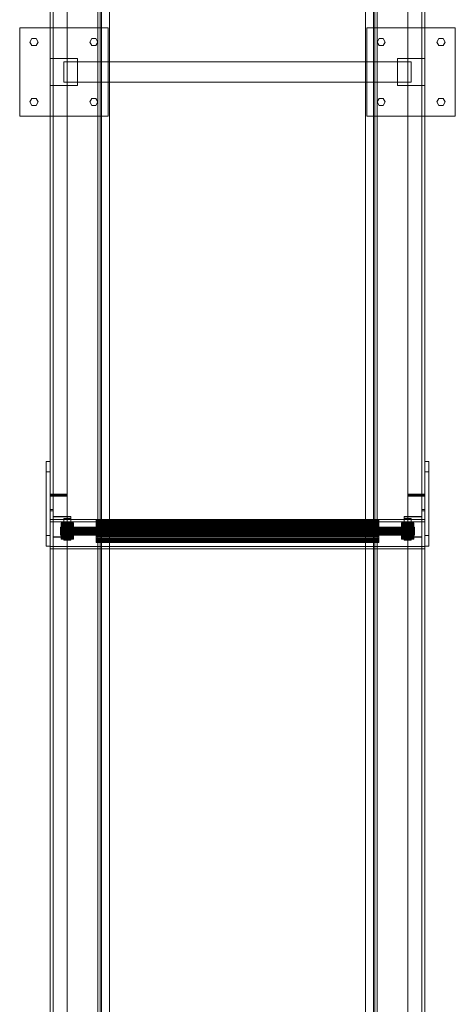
# Model space of a CAD drawing. Header units: millimetres. Extents: x -4738 to 65662, y -68080 to 6847.
# Tile 717 of 1056: x 27180 to 27820, y -21078 to -19633. Entities that reach past the tile are written whole.
import ezdxf

# ---------------------------------------------------------------- set-up
doc = ezdxf.new("R2010")
doc.units = ezdxf.units.MM
doc.layers.add('superior_C09', color=7, linetype='Continuous', lineweight=0)

msp = doc.modelspace()

# ---------------------------------------------------------------- linework, layer by layer
at = {"layer": 'superior_C09'}
for p, q in [((27225.067, -17792.489), (27225.067, -22171.241)), ((27225.067, -22172.041), (27225.067, -17793.289)), ((27225.067, -17793.689), (27225.067, -22172.44)), ((27229.067, -22172.44), (27229.067, -17793.689)), ((27250.067, -22171.241), (27250.067, -17792.489)), ((27250.067, -17793.289), (27250.067, -22172.041)), ((27750.067, -17792.489), (27750.067, -22171.241)), ((27750.067, -22172.041), (27750.067, -17793.289)), ((27771.067, -17793.689), (27771.067, -22172.44)), ((27775.067, -22171.241), (27775.067, -17792.489)), ((27775.067, -17793.289), (27775.067, -22172.041)), ((27775.067, -22172.44), (27775.067, -17793.689)), ((27225.067, -17805.813), (27225.067, -22184.565)), ((27225.067, -22185.364), (27225.067, -17806.612)), ((27229.067, -17806.612), (27229.067, -22185.364)), ((27250.067, -22184.565), (27250.067, -17805.813)), ((27250.067, -17806.612), (27250.067, -22185.364)), ((27750.067, -17805.813), (27750.067, -22184.565)), ((27750.067, -22185.364), (27750.067, -17806.612)), ((27771.067, -22185.364), (27771.067, -17806.612)), ((27775.067, -22184.565), (27775.067, -17805.813)), ((27775.067, -17806.612), (27775.067, -22185.364)), ((27300.067, -17852.939), (27300.067, -22092.939)), ((27300.067, -22093.338), (27300.067, -17853.338)), ((27700.067, -22092.939), (27700.067, -17852.939)), ((27700.067, -17853.338), (27700.067, -22093.338)), ((27300.067, -17866.662), (27300.067, -22106.662)), ((27300.067, -22107.061), (27300.067, -17867.061)), ((27700.067, -22106.662), (27700.067, -17866.662)), ((27700.067, -17867.061), (27700.067, -22107.061)), ((27295.067, -17907.74), (27295.067, -22028.81)), ((27295.067, -22033.473), (27295.067, -17912.404)), ((27298.067, -22028.81), (27298.067, -17907.74)), ((27298.067, -17912.404), (27298.067, -22033.473)), ((27702.067, -17907.74), (27702.067, -22028.81)), ((27702.067, -22033.473), (27702.067, -17912.404)), ((27705.067, -22028.81), (27705.067, -17907.74)), ((27705.067, -17912.404), (27705.067, -22033.473)), ((27300.067, -17922.714), (27300.067, -22023.962)), ((27300.067, -22024.362), (27300.067, -17923.114)), ((27700.067, -22023.962), (27700.067, -17922.714)), ((27700.067, -17923.114), (27700.067, -22024.362)), ((27229.067, -17952.846), (27229.067, -21994.629)), ((27229.067, -21995.429), (27229.067, -17953.646)), ((27312.067, -21994.629), (27312.067, -17952.846)), ((27312.067, -17953.646), (27312.067, -21995.429)), ((27688.067, -17952.846), (27688.067, -21994.629)), ((27688.067, -21995.429), (27688.067, -17953.646)), ((27771.067, -21994.629), (27771.067, -17952.846)), ((27771.067, -17953.646), (27771.067, -21995.429)), ((27225.067, -19142.148), (27225.067, -20329.467)), ((27225.067, -20330.266), (27225.067, -19142.947)), ((27229.067, -20329.467), (27229.067, -19142.148)), ((27250.067, -20329.467), (27250.067, -19142.148)), ((27250.067, -19142.947), (27250.067, -20330.266)), ((27750.067, -19142.148), (27750.067, -20329.467)), ((27750.067, -20330.266), (27750.067, -19142.947)), ((27771.067, -19142.148), (27771.067, -20329.467)), ((27775.067, -20329.467), (27775.067, -19142.148)), ((27775.067, -19142.947), (27775.067, -20330.266)), ((27225.067, -20351.717), (27225.067, -19164.398)), ((27229.067, -19164.398), (27229.067, -20351.717)), ((27771.067, -20351.717), (27771.067, -19164.398)), ((27775.067, -19164.398), (27775.067, -20351.717)), ((27180.067, -19774.494), (27180.067, -19644.494)), ((27180.067, -19644.494), (27310.067, -19644.494)), ((27310.067, -19644.494), (27310.067, -19774.494)), ((27690.067, -19774.494), (27690.067, -19644.494)), ((27690.067, -19644.494), (27820.067, -19644.494)), ((27820.067, -19644.494), (27820.067, -19774.494)), ((27195.067, -19665.494), (27198.067, -19660.298)), ((27198.067, -19660.298), (27204.067, -19660.298)), ((27204.067, -19660.298), (27207.067, -19665.494)), ((27283.067, -19665.494), (27286.067, -19660.298)), ((27286.067, -19660.298), (27292.067, -19660.298)), ((27292.067, -19660.298), (27295.067, -19665.494)), ((27705.067, -19665.494), (27708.067, -19660.298)), ((27708.067, -19660.298), (27714.067, -19660.298)), ((27714.067, -19660.298), (27717.067, -19665.494)), ((27793.067, -19665.494), (27796.067, -19660.298)), ((27796.067, -19660.298), (27802.067, -19660.298)), ((27802.067, -19660.298), (27805.067, -19665.494)), ((27198.067, -19670.691), (27195.067, -19665.494)), ((27204.067, -19670.691), (27198.067, -19670.691)), ((27207.067, -19665.494), (27204.067, -19670.691)), ((27286.067, -19670.691), (27283.067, -19665.494)), ((27292.067, -19670.691), (27286.067, -19670.691)), ((27295.067, -19665.494), (27292.067, -19670.691)), ((27708.067, -19670.691), (27705.067, -19665.494)), ((27714.067, -19670.691), (27708.067, -19670.691)), ((27717.067, -19665.494), (27714.067, -19670.691)), ((27796.067, -19670.691), (27793.067, -19665.494)), ((27802.067, -19670.691), (27796.067, -19670.691)), ((27805.067, -19665.494), (27802.067, -19670.691)), ((27225.067, -19729.494), (27225.067, -19689.494)), ((27225.067, -19689.494), (27265.067, -19689.494)), ((27265.067, -19689.494), (27265.067, -19729.494)), ((27735.067, -19729.494), (27735.067, -19689.494)), ((27735.067, -19689.494), (27775.067, -19689.494)), ((27775.067, -19689.494), (27775.067, -19729.494)), ((27245.067, -19694.494), (27245.067, -19724.494)), ((27755.067, -19694.494), (27245.067, -19694.494)), ((27755.067, -19694.494), (27755.067, -19724.494)), ((27265.067, -19729.494), (27225.067, -19729.494)), ((27245.067, -19724.494), (27755.067, -19724.494)), ((27775.067, -19729.494), (27735.067, -19729.494)), ((27195.067, -19753.494), (27198.067, -19748.298)), ((27198.067, -19748.298), (27204.067, -19748.298)), ((27204.067, -19748.298), (27207.067, -19753.494)), ((27283.067, -19753.494), (27286.067, -19748.298)), ((27286.067, -19748.298), (27292.067, -19748.298)), ((27292.067, -19748.298), (27295.067, -19753.494)), ((27705.067, -19753.494), (27708.067, -19748.298)), ((27708.067, -19748.298), (27714.067, -19748.298)), ((27714.067, -19748.298), (27717.067, -19753.494)), ((27793.067, -19753.494), (27796.067, -19748.298)), ((27796.067, -19748.298), (27802.067, -19748.298)), ((27802.067, -19748.298), (27805.067, -19753.494)), ((27198.067, -19758.691), (27195.067, -19753.494)), ((27204.067, -19758.691), (27198.067, -19758.691)), ((27207.067, -19753.494), (27204.067, -19758.691)), ((27286.067, -19758.691), (27283.067, -19753.494)), ((27292.067, -19758.691), (27286.067, -19758.691)), ((27295.067, -19753.494), (27292.067, -19758.691)), ((27708.067, -19758.691), (27705.067, -19753.494)), ((27714.067, -19758.691), (27708.067, -19758.691)), ((27717.067, -19753.494), (27714.067, -19758.691)), ((27796.067, -19758.691), (27793.067, -19753.494)), ((27802.067, -19758.691), (27796.067, -19758.691)), ((27805.067, -19753.494), (27802.067, -19758.691)), ((27310.067, -19774.494), (27180.067, -19774.494)), ((27820.067, -19774.494), (27690.067, -19774.494)), ((27219.067, -20281.203), (27219.067, -20390.222)), ((27225.067, -20281.203), (27219.067, -20281.203)), ((27219.067, -20281.203), (27219.067, -20296.525)), ((27225.067, -20390.222), (27225.067, -20281.203)), ((27225.067, -20296.525), (27225.067, -20281.203)), ((27775.067, -20281.203), (27775.067, -20390.222)), ((27781.067, -20281.203), (27775.067, -20281.203)), ((27775.067, -20281.203), (27775.067, -20296.525)), ((27781.067, -20390.222), (27781.067, -20281.203)), ((27781.067, -20296.525), (27781.067, -20281.203)), ((27219.067, -20296.525), (27225.067, -20296.525)), ((27219.067, -20405.544), (27219.067, -20296.525)), ((27225.067, -20296.525), (27225.067, -20405.544)), ((27775.067, -20296.525), (27781.067, -20296.525)), ((27775.067, -20405.544), (27775.067, -20296.525)), ((27781.067, -20296.525), (27781.067, -20405.544)), ((27225.067, -20329.467), (27229.067, -20329.467)), ((27225.067, -20351.717), (27225.067, -20329.467)), ((27225.067, -20329.467), (27250.067, -20329.467)), ((27225.067, -20330.266), (27225.067, -20329.467)), ((27250.067, -20330.266), (27225.067, -20330.266)), ((27225.067, -20331.449), (27225.067, -21518.768)), ((27229.067, -20331.449), (27225.067, -20331.449)), ((27225.067, -20331.449), (27225.067, -20353.699)), ((27250.067, -20331.449), (27225.067, -20331.449)), ((27225.067, -20331.449), (27225.067, -20332.248)), ((27225.067, -20332.248), (27250.067, -20332.248)), ((27225.067, -21519.568), (27225.067, -20332.248)), ((27229.067, -20351.717), (27229.067, -20329.467)), ((27229.067, -21518.768), (27229.067, -20331.449)), ((27229.067, -20353.699), (27229.067, -20331.449)), ((27250.067, -20330.266), (27250.067, -20329.467)), ((27250.067, -21518.768), (27250.067, -20331.449)), ((27250.067, -20332.248), (27250.067, -20331.449)), ((27250.067, -20332.248), (27250.067, -21519.568)), ((27750.067, -20329.467), (27775.067, -20329.467)), ((27750.067, -20330.266), (27750.067, -20329.467)), ((27775.067, -20330.266), (27750.067, -20330.266)), ((27750.067, -20331.449), (27750.067, -21518.768)), ((27775.067, -20331.449), (27750.067, -20331.449)), ((27750.067, -20331.449), (27750.067, -20332.248)), ((27750.067, -20332.248), (27775.067, -20332.248)), ((27750.067, -21519.568), (27750.067, -20332.248)), ((27771.067, -20329.467), (27775.067, -20329.467)), ((27771.067, -20351.717), (27771.067, -20329.467)), ((27771.067, -20331.449), (27771.067, -21518.768)), ((27775.067, -20331.449), (27771.067, -20331.449)), ((27771.067, -20331.449), (27771.067, -20353.699)), ((27775.067, -20351.717), (27775.067, -20329.467)), ((27775.067, -20330.266), (27775.067, -20329.467)), ((27775.067, -21518.768), (27775.067, -20331.449)), ((27775.067, -20353.699), (27775.067, -20331.449)), ((27775.067, -20332.248), (27775.067, -20331.449)), ((27775.067, -20332.248), (27775.067, -21519.568)), ((27229.067, -20351.717), (27225.067, -20351.717)), ((27225.067, -20353.699), (27229.067, -20353.699)), ((27225.067, -21541.018), (27225.067, -20353.699)), ((27229.067, -20353.699), (27229.067, -21541.018)), ((27775.067, -20351.717), (27771.067, -20351.717)), ((27771.067, -20353.699), (27775.067, -20353.699)), ((27771.067, -21541.018), (27771.067, -20353.699)), ((27775.067, -20353.699), (27775.067, -21541.018)), ((27225.067, -20366.437), (27225.067, -20406.08)), ((27775.067, -20366.437), (27225.067, -20366.437)), ((27225.067, -20366.437), (27225.067, -20369.768)), ((27225.067, -20369.768), (27775.067, -20369.768)), ((27225.067, -20409.411), (27225.067, -20369.768)), ((27229.067, -20362.066), (27229.067, -20391.798)), ((27255.067, -20362.066), (27229.067, -20362.066)), ((27229.067, -20362.066), (27229.067, -20362.865)), ((27229.067, -20362.865), (27255.067, -20362.865)), ((27229.067, -20392.598), (27229.067, -20362.865)), ((27245.067, -20365.039), (27245.067, -20388.825)), ((27255.067, -20365.039), (27245.067, -20365.039)), ((27245.067, -20365.039), (27245.067, -20373.033)), ((27255.067, -20391.798), (27255.067, -20362.066)), ((27255.067, -20362.865), (27255.067, -20362.066)), ((27255.067, -20362.865), (27255.067, -20392.598)), ((27255.067, -20388.825), (27255.067, -20365.039)), ((27255.067, -20373.033), (27255.067, -20365.039)), ((27292.567, -20366.746), (27292.567, -20366.627)), ((27292.567, -20366.627), (27292.567, -20367.161)), ((27292.567, -20366.627), (27707.567, -20366.627)), ((27292.567, -20367.511), (27292.567, -20366.746)), ((27292.567, -20366.746), (27707.567, -20366.746)), ((27292.567, -20367.161), (27292.567, -20368.327)), ((27292.567, -20367.161), (27707.567, -20367.161)), ((27292.567, -20368.895), (27292.567, -20367.511)), ((27292.567, -20367.511), (27707.567, -20367.511)), ((27292.567, -20368.327), (27292.567, -20370.079)), ((27292.567, -20368.327), (27707.567, -20368.327)), ((27292.567, -20370.843), (27292.567, -20368.895)), ((27292.567, -20368.895), (27707.567, -20368.895)), ((27292.567, -20370.079), (27292.567, -20372.35)), ((27292.567, -20370.079), (27707.567, -20370.079)), ((27707.567, -20367.161), (27707.567, -20366.627)), ((27707.567, -20366.627), (27707.567, -20366.746)), ((27707.567, -20366.746), (27707.567, -20367.511)), ((27707.567, -20368.327), (27707.567, -20367.161)), ((27707.567, -20367.511), (27707.567, -20368.895)), ((27707.567, -20370.079), (27707.567, -20368.327)), ((27707.567, -20368.895), (27707.567, -20370.843)), ((27707.567, -20372.35), (27707.567, -20370.079)), ((27745.067, -20362.066), (27745.067, -20391.798)), ((27771.067, -20362.066), (27745.067, -20362.066)), ((27745.067, -20362.066), (27745.067, -20362.865)), ((27745.067, -20362.865), (27771.067, -20362.865)), ((27745.067, -20392.598), (27745.067, -20362.865)), ((27745.067, -20365.039), (27745.067, -20388.825)), ((27755.067, -20365.039), (27745.067, -20365.039)), ((27745.067, -20365.039), (27745.067, -20373.033)), ((27755.067, -20388.825), (27755.067, -20365.039)), ((27755.067, -20373.033), (27755.067, -20365.039)), ((27771.067, -20391.798), (27771.067, -20362.066)), ((27771.067, -20362.865), (27771.067, -20362.066)), ((27771.067, -20362.865), (27771.067, -20392.598)), ((27775.067, -20406.08), (27775.067, -20366.437)), ((27775.067, -20369.768), (27775.067, -20366.437)), ((27775.067, -20369.768), (27775.067, -20409.411)), ((27240.067, -20377.647), (27240.067, -20377.606)), ((27240.067, -20377.606), (27240.067, -20377.794)), ((27240.067, -20377.606), (27760.067, -20377.606)), ((27240.067, -20377.918), (27240.067, -20377.647)), ((27240.067, -20377.647), (27760.067, -20377.647)), ((27240.067, -20377.794), (27240.067, -20378.205)), ((27240.067, -20377.794), (27760.067, -20377.794)), ((27240.067, -20378.406), (27240.067, -20377.918)), ((27240.067, -20377.918), (27760.067, -20377.918)), ((27240.067, -20378.205), (27240.067, -20378.824)), ((27240.067, -20378.205), (27760.067, -20378.205)), ((27240.067, -20379.094), (27240.067, -20378.406)), ((27240.067, -20378.406), (27760.067, -20378.406)), ((27240.067, -20378.824), (27240.067, -20379.626)), ((27240.067, -20378.824), (27760.067, -20378.824)), ((27240.067, -20379.954), (27240.067, -20379.094)), ((27240.067, -20379.094), (27760.067, -20379.094)), ((27240.067, -20379.626), (27240.067, -20380.58)), ((27240.067, -20379.626), (27760.067, -20379.626)), ((27240.067, -20380.955), (27240.067, -20379.954)), ((27240.067, -20379.954), (27760.067, -20379.954)), ((27240.067, -20380.58), (27240.067, -20381.65)), ((27240.067, -20380.58), (27760.067, -20380.58)), ((27240.067, -20382.057), (27240.067, -20380.955)), ((27240.067, -20380.955), (27760.067, -20380.955)), ((27240.067, -20381.65), (27240.067, -20382.795)), ((27240.067, -20381.65), (27760.067, -20381.65)), ((27240.067, -20383.218), (27240.067, -20382.057)), ((27240.067, -20382.057), (27760.067, -20382.057)), ((27240.067, -20382.795), (27240.067, -20383.97)), ((27240.067, -20382.795), (27760.067, -20382.795)), ((27240.067, -20384.393), (27240.067, -20383.218)), ((27240.067, -20383.218), (27760.067, -20383.218)), ((27240.067, -20383.97), (27240.067, -20385.131)), ((27240.067, -20383.97), (27760.067, -20383.97)), ((27240.067, -20385.538), (27240.067, -20384.393)), ((27240.067, -20384.393), (27760.067, -20384.393)), ((27241.067, -20371.701), (27241.067, -20371.618)), ((27241.067, -20371.618), (27241.067, -20371.994)), ((27241.067, -20371.618), (27259.067, -20371.618)), ((27241.067, -20372.241), (27241.067, -20371.701)), ((27241.067, -20371.701), (27259.067, -20371.701)), ((27241.067, -20371.994), (27241.067, -20372.817)), ((27241.067, -20371.994), (27259.067, -20371.994)), ((27241.067, -20373.218), (27241.067, -20372.241)), ((27241.067, -20372.241), (27259.067, -20372.241)), ((27241.067, -20372.817), (27241.067, -20374.054)), ((27241.067, -20372.817), (27259.067, -20372.817)), ((27241.067, -20374.594), (27241.067, -20373.218)), ((27241.067, -20373.218), (27259.067, -20373.218)), ((27241.067, -20374.054), (27241.067, -20375.657)), ((27241.067, -20374.054), (27259.067, -20374.054)), ((27241.067, -20376.315), (27241.067, -20374.594)), ((27241.067, -20374.594), (27259.067, -20374.594)), ((27241.067, -20375.657), (27241.067, -20377.566)), ((27241.067, -20375.657), (27259.067, -20375.657)), ((27241.067, -20378.316), (27241.067, -20376.315)), ((27241.067, -20376.315), (27259.067, -20376.315)), ((27241.067, -20377.566), (27241.067, -20379.706)), ((27241.067, -20377.566), (27259.067, -20377.566)), ((27241.067, -20380.52), (27241.067, -20378.316)), ((27241.067, -20378.316), (27259.067, -20378.316)), ((27241.067, -20379.706), (27241.067, -20381.995)), ((27241.067, -20379.706), (27259.067, -20379.706)), ((27241.067, -20382.842), (27241.067, -20380.52)), ((27241.067, -20380.52), (27259.067, -20380.52)), ((27241.067, -20381.995), (27241.067, -20384.346)), ((27241.067, -20381.995), (27259.067, -20381.995)), ((27241.067, -20385.193), (27241.067, -20382.842)), ((27241.067, -20382.842), (27259.067, -20382.842)), ((27241.067, -20384.346), (27241.067, -20386.668)), ((27241.067, -20384.346), (27259.067, -20384.346)), ((27245.067, -20373.033), (27255.067, -20373.033)), ((27245.067, -20396.819), (27245.067, -20373.033)), ((27255.067, -20373.033), (27255.067, -20396.819)), ((27259.067, -20371.994), (27259.067, -20371.618)), ((27259.067, -20371.618), (27259.067, -20371.701)), ((27259.067, -20371.701), (27259.067, -20372.241)), ((27259.067, -20372.817), (27259.067, -20371.994)), ((27259.067, -20372.241), (27259.067, -20373.218)), ((27259.067, -20374.054), (27259.067, -20372.817)), ((27259.067, -20373.218), (27259.067, -20374.594)), ((27259.067, -20375.657), (27259.067, -20374.054)), ((27259.067, -20374.594), (27259.067, -20376.315)), ((27259.067, -20377.566), (27259.067, -20375.657)), ((27259.067, -20376.315), (27259.067, -20378.316)), ((27259.067, -20379.706), (27259.067, -20377.566)), ((27259.067, -20378.316), (27259.067, -20380.52)), ((27259.067, -20381.995), (27259.067, -20379.706)), ((27259.067, -20380.52), (27259.067, -20382.842)), ((27259.067, -20384.346), (27259.067, -20381.995)), ((27259.067, -20382.842), (27259.067, -20385.193)), ((27259.067, -20386.668), (27259.067, -20384.346)), ((27292.567, -20373.282), (27292.567, -20370.843)), ((27292.567, -20370.843), (27707.567, -20370.843)), ((27292.567, -20372.35), (27292.567, -20375.054)), ((27292.567, -20372.35), (27707.567, -20372.35)), ((27292.567, -20376.117), (27292.567, -20373.282)), ((27292.567, -20373.282), (27707.567, -20373.282)), ((27292.567, -20375.054), (27292.567, -20378.085)), ((27292.567, -20375.054), (27707.567, -20375.054)), ((27292.567, -20379.239), (27292.567, -20376.117)), ((27292.567, -20376.117), (27707.567, -20376.117)), ((27292.567, -20378.085), (27292.567, -20381.329)), ((27292.567, -20378.085), (27707.567, -20378.085)), ((27292.567, -20382.528), (27292.567, -20379.239)), ((27292.567, -20379.239), (27707.567, -20379.239)), ((27292.567, -20381.329), (27292.567, -20384.659)), ((27292.567, -20381.329), (27707.567, -20381.329)), ((27292.567, -20385.859), (27292.567, -20382.528)), ((27292.567, -20382.528), (27707.567, -20382.528)), ((27707.567, -20370.843), (27707.567, -20373.282)), ((27707.567, -20375.054), (27707.567, -20372.35)), ((27707.567, -20373.282), (27707.567, -20376.117)), ((27707.567, -20378.085), (27707.567, -20375.054)), ((27707.567, -20376.117), (27707.567, -20379.239)), ((27707.567, -20381.329), (27707.567, -20378.085)), ((27707.567, -20379.239), (27707.567, -20382.528)), ((27707.567, -20384.659), (27707.567, -20381.329)), ((27707.567, -20382.528), (27707.567, -20385.859)), ((27741.067, -20371.701), (27741.067, -20371.618)), ((27741.067, -20371.618), (27741.067, -20371.994)), ((27741.067, -20371.618), (27759.067, -20371.618)), ((27741.067, -20372.241), (27741.067, -20371.701)), ((27741.067, -20371.701), (27759.067, -20371.701)), ((27741.067, -20371.994), (27741.067, -20372.817)), ((27741.067, -20371.994), (27759.067, -20371.994)), ((27741.067, -20373.218), (27741.067, -20372.241)), ((27741.067, -20372.241), (27759.067, -20372.241)), ((27741.067, -20372.817), (27741.067, -20374.054)), ((27741.067, -20372.817), (27759.067, -20372.817)), ((27741.067, -20374.594), (27741.067, -20373.218)), ((27741.067, -20373.218), (27759.067, -20373.218)), ((27741.067, -20374.054), (27741.067, -20375.657)), ((27741.067, -20374.054), (27759.067, -20374.054)), ((27741.067, -20376.315), (27741.067, -20374.594)), ((27741.067, -20374.594), (27759.067, -20374.594)), ((27741.067, -20375.657), (27741.067, -20377.566)), ((27741.067, -20375.657), (27759.067, -20375.657)), ((27741.067, -20378.316), (27741.067, -20376.315)), ((27741.067, -20376.315), (27759.067, -20376.315)), ((27741.067, -20377.566), (27741.067, -20379.706)), ((27741.067, -20377.566), (27759.067, -20377.566)), ((27741.067, -20380.52), (27741.067, -20378.316)), ((27741.067, -20378.316), (27759.067, -20378.316)), ((27741.067, -20379.706), (27741.067, -20381.995)), ((27741.067, -20379.706), (27759.067, -20379.706)), ((27741.067, -20382.842), (27741.067, -20380.52)), ((27741.067, -20380.52), (27759.067, -20380.52)), ((27741.067, -20381.995), (27741.067, -20384.346)), ((27741.067, -20381.995), (27759.067, -20381.995)), ((27741.067, -20385.193), (27741.067, -20382.842)), ((27741.067, -20382.842), (27759.067, -20382.842)), ((27741.067, -20384.346), (27741.067, -20386.668)), ((27741.067, -20384.346), (27759.067, -20384.346)), ((27745.067, -20373.033), (27755.067, -20373.033)), ((27745.067, -20396.819), (27745.067, -20373.033)), ((27755.067, -20373.033), (27755.067, -20396.819)), ((27759.067, -20371.994), (27759.067, -20371.618)), ((27759.067, -20371.618), (27759.067, -20371.701)), ((27759.067, -20371.701), (27759.067, -20372.241)), ((27759.067, -20372.817), (27759.067, -20371.994)), ((27759.067, -20372.241), (27759.067, -20373.218)), ((27759.067, -20374.054), (27759.067, -20372.817)), ((27759.067, -20373.218), (27759.067, -20374.594)), ((27759.067, -20375.657), (27759.067, -20374.054)), ((27759.067, -20374.594), (27759.067, -20376.315)), ((27759.067, -20377.566), (27759.067, -20375.657)), ((27759.067, -20376.315), (27759.067, -20378.316)), ((27759.067, -20379.706), (27759.067, -20377.566)), ((27759.067, -20378.316), (27759.067, -20380.52)), ((27759.067, -20381.995), (27759.067, -20379.706)), ((27759.067, -20380.52), (27759.067, -20382.842)), ((27759.067, -20384.346), (27759.067, -20381.995)), ((27759.067, -20382.842), (27759.067, -20385.193)), ((27759.067, -20386.668), (27759.067, -20384.346)), ((27760.067, -20377.794), (27760.067, -20377.606)), ((27760.067, -20377.606), (27760.067, -20377.647)), ((27760.067, -20377.647), (27760.067, -20377.918)), ((27760.067, -20378.205), (27760.067, -20377.794)), ((27760.067, -20377.918), (27760.067, -20378.406)), ((27760.067, -20378.824), (27760.067, -20378.205)), ((27760.067, -20378.406), (27760.067, -20379.094)), ((27760.067, -20379.626), (27760.067, -20378.824)), ((27760.067, -20379.094), (27760.067, -20379.954)), ((27760.067, -20380.58), (27760.067, -20379.626)), ((27760.067, -20379.954), (27760.067, -20380.955)), ((27760.067, -20381.65), (27760.067, -20380.58)), ((27760.067, -20380.955), (27760.067, -20382.057)), ((27760.067, -20382.795), (27760.067, -20381.65)), ((27760.067, -20382.057), (27760.067, -20383.218)), ((27760.067, -20383.97), (27760.067, -20382.795)), ((27760.067, -20383.218), (27760.067, -20384.393)), ((27760.067, -20385.131), (27760.067, -20383.97)), ((27760.067, -20384.393), (27760.067, -20385.538)), ((27219.067, -20390.222), (27225.067, -20390.222)), ((27219.067, -20405.544), (27219.067, -20390.222)), ((27225.067, -20405.544), (27225.067, -20390.222)), ((27229.067, -20391.798), (27255.067, -20391.798)), ((27229.067, -20392.598), (27229.067, -20391.798)), ((27255.067, -20392.598), (27229.067, -20392.598)), ((27240.067, -20385.131), (27240.067, -20386.233)), ((27240.067, -20385.131), (27760.067, -20385.131)), ((27240.067, -20386.608), (27240.067, -20385.538)), ((27240.067, -20385.538), (27760.067, -20385.538)), ((27240.067, -20386.233), (27240.067, -20387.233)), ((27240.067, -20386.233), (27760.067, -20386.233)), ((27240.067, -20387.562), (27240.067, -20386.608)), ((27240.067, -20386.608), (27760.067, -20386.608)), ((27240.067, -20387.233), (27240.067, -20388.094)), ((27240.067, -20387.233), (27760.067, -20387.233)), ((27240.067, -20388.364), (27240.067, -20387.562)), ((27240.067, -20387.562), (27760.067, -20387.562)), ((27240.067, -20388.094), (27240.067, -20388.782)), ((27240.067, -20388.094), (27760.067, -20388.094)), ((27240.067, -20388.982), (27240.067, -20388.364)), ((27240.067, -20388.364), (27760.067, -20388.364)), ((27240.067, -20388.782), (27240.067, -20389.27)), ((27240.067, -20388.782), (27760.067, -20388.782)), ((27240.067, -20389.394), (27240.067, -20388.982)), ((27240.067, -20388.982), (27760.067, -20388.982)), ((27240.067, -20389.27), (27240.067, -20389.54)), ((27240.067, -20389.27), (27760.067, -20389.27)), ((27240.067, -20389.582), (27240.067, -20389.394)), ((27240.067, -20389.394), (27760.067, -20389.394)), ((27240.067, -20389.54), (27240.067, -20389.582)), ((27760.067, -20389.54), (27240.067, -20389.54)), ((27240.067, -20389.582), (27760.067, -20389.582)), ((27241.067, -20387.482), (27241.067, -20385.193)), ((27241.067, -20385.193), (27259.067, -20385.193)), ((27241.067, -20386.668), (27241.067, -20388.872)), ((27241.067, -20386.668), (27259.067, -20386.668)), ((27241.067, -20389.622), (27241.067, -20387.482)), ((27241.067, -20387.482), (27259.067, -20387.482)), ((27241.067, -20388.872), (27241.067, -20390.873)), ((27241.067, -20388.872), (27259.067, -20388.872)), ((27241.067, -20391.531), (27241.067, -20389.622)), ((27241.067, -20389.622), (27259.067, -20389.622)), ((27241.067, -20390.873), (27241.067, -20392.594)), ((27241.067, -20390.873), (27259.067, -20390.873)), ((27241.067, -20393.134), (27241.067, -20391.531)), ((27241.067, -20391.531), (27259.067, -20391.531)), ((27241.067, -20392.594), (27241.067, -20393.97)), ((27241.067, -20392.594), (27259.067, -20392.594)), ((27241.067, -20394.371), (27241.067, -20393.134)), ((27241.067, -20393.134), (27259.067, -20393.134)), ((27241.067, -20393.97), (27241.067, -20394.947)), ((27241.067, -20393.97), (27259.067, -20393.97)), ((27241.067, -20395.194), (27241.067, -20394.371)), ((27241.067, -20394.371), (27259.067, -20394.371)), ((27241.067, -20394.947), (27241.067, -20395.487)), ((27241.067, -20394.947), (27259.067, -20394.947)), ((27241.067, -20395.57), (27241.067, -20395.194)), ((27241.067, -20395.194), (27259.067, -20395.194)), ((27241.067, -20395.487), (27241.067, -20395.57)), ((27259.067, -20395.487), (27241.067, -20395.487)), ((27241.067, -20395.57), (27259.067, -20395.57)), ((27245.067, -20388.825), (27255.067, -20388.825)), ((27245.067, -20396.819), (27245.067, -20388.825)), ((27255.067, -20396.819), (27245.067, -20396.819)), ((27255.067, -20396.819), (27255.067, -20388.825)), ((27255.067, -20392.598), (27255.067, -20391.798)), ((27259.067, -20385.193), (27259.067, -20387.482)), ((27259.067, -20388.872), (27259.067, -20386.668)), ((27259.067, -20387.482), (27259.067, -20389.622)), ((27259.067, -20390.873), (27259.067, -20388.872)), ((27259.067, -20389.622), (27259.067, -20391.531)), ((27259.067, -20392.594), (27259.067, -20390.873)), ((27259.067, -20391.531), (27259.067, -20393.134)), ((27259.067, -20393.97), (27259.067, -20392.594)), ((27259.067, -20393.134), (27259.067, -20394.371)), ((27259.067, -20394.947), (27259.067, -20393.97)), ((27259.067, -20394.371), (27259.067, -20395.194)), ((27259.067, -20395.487), (27259.067, -20394.947)), ((27259.067, -20395.194), (27259.067, -20395.57)), ((27259.067, -20395.57), (27259.067, -20395.487)), ((27292.567, -20384.659), (27292.567, -20387.949)), ((27292.567, -20384.659), (27707.567, -20384.659)), ((27292.567, -20389.102), (27292.567, -20385.859)), ((27292.567, -20385.859), (27707.567, -20385.859)), ((27292.567, -20387.949), (27292.567, -20391.071)), ((27292.567, -20387.949), (27707.567, -20387.949)), ((27292.567, -20392.134), (27292.567, -20389.102)), ((27292.567, -20389.102), (27707.567, -20389.102)), ((27292.567, -20391.071), (27292.567, -20393.906)), ((27292.567, -20391.071), (27707.567, -20391.071)), ((27292.567, -20394.838), (27292.567, -20392.134)), ((27292.567, -20392.134), (27707.567, -20392.134)), ((27292.567, -20393.906), (27292.567, -20396.345)), ((27292.567, -20393.906), (27707.567, -20393.906)), ((27292.567, -20397.109), (27292.567, -20394.838)), ((27292.567, -20394.838), (27707.567, -20394.838)), ((27292.567, -20396.345), (27292.567, -20398.293)), ((27292.567, -20396.345), (27707.567, -20396.345)), ((27292.567, -20398.861), (27292.567, -20397.109)), ((27292.567, -20397.109), (27707.567, -20397.109)), ((27292.567, -20398.293), (27292.567, -20399.677)), ((27292.567, -20398.293), (27707.567, -20398.293)), ((27292.567, -20400.027), (27292.567, -20398.861)), ((27292.567, -20398.861), (27707.567, -20398.861)), ((27707.567, -20387.949), (27707.567, -20384.659)), ((27707.567, -20385.859), (27707.567, -20389.102)), ((27707.567, -20391.071), (27707.567, -20387.949)), ((27707.567, -20389.102), (27707.567, -20392.134)), ((27707.567, -20393.906), (27707.567, -20391.071)), ((27707.567, -20392.134), (27707.567, -20394.838)), ((27707.567, -20396.345), (27707.567, -20393.906)), ((27707.567, -20394.838), (27707.567, -20397.109)), ((27707.567, -20398.293), (27707.567, -20396.345)), ((27707.567, -20397.109), (27707.567, -20398.861)), ((27707.567, -20399.677), (27707.567, -20398.293)), ((27707.567, -20398.861), (27707.567, -20400.027)), ((27741.067, -20387.482), (27741.067, -20385.193)), ((27741.067, -20385.193), (27759.067, -20385.193)), ((27741.067, -20386.668), (27741.067, -20388.872)), ((27741.067, -20386.668), (27759.067, -20386.668)), ((27741.067, -20389.622), (27741.067, -20387.482)), ((27741.067, -20387.482), (27759.067, -20387.482)), ((27741.067, -20388.872), (27741.067, -20390.873)), ((27741.067, -20388.872), (27759.067, -20388.872)), ((27741.067, -20391.531), (27741.067, -20389.622)), ((27741.067, -20389.622), (27759.067, -20389.622)), ((27741.067, -20390.873), (27741.067, -20392.594)), ((27741.067, -20390.873), (27759.067, -20390.873)), ((27741.067, -20393.134), (27741.067, -20391.531)), ((27741.067, -20391.531), (27759.067, -20391.531)), ((27741.067, -20392.594), (27741.067, -20393.97)), ((27741.067, -20392.594), (27759.067, -20392.594)), ((27741.067, -20394.371), (27741.067, -20393.134)), ((27741.067, -20393.134), (27759.067, -20393.134)), ((27741.067, -20393.97), (27741.067, -20394.947)), ((27741.067, -20393.97), (27759.067, -20393.97)), ((27741.067, -20395.194), (27741.067, -20394.371)), ((27741.067, -20394.371), (27759.067, -20394.371)), ((27741.067, -20394.947), (27741.067, -20395.487)), ((27741.067, -20394.947), (27759.067, -20394.947)), ((27741.067, -20395.57), (27741.067, -20395.194)), ((27741.067, -20395.194), (27759.067, -20395.194)), ((27741.067, -20395.487), (27741.067, -20395.57)), ((27759.067, -20395.487), (27741.067, -20395.487)), ((27741.067, -20395.57), (27759.067, -20395.57)), ((27745.067, -20388.825), (27755.067, -20388.825)), ((27745.067, -20396.819), (27745.067, -20388.825)), ((27745.067, -20391.798), (27771.067, -20391.798)), ((27745.067, -20392.598), (27745.067, -20391.798)), ((27771.067, -20392.598), (27745.067, -20392.598)), ((27755.067, -20396.819), (27745.067, -20396.819)), ((27755.067, -20396.819), (27755.067, -20388.825)), ((27759.067, -20385.193), (27759.067, -20387.482)), ((27759.067, -20388.872), (27759.067, -20386.668)), ((27759.067, -20387.482), (27759.067, -20389.622)), ((27759.067, -20390.873), (27759.067, -20388.872)), ((27759.067, -20389.622), (27759.067, -20391.531)), ((27759.067, -20392.594), (27759.067, -20390.873)), ((27759.067, -20391.531), (27759.067, -20393.134)), ((27759.067, -20393.97), (27759.067, -20392.594)), ((27759.067, -20393.134), (27759.067, -20394.371)), ((27759.067, -20394.947), (27759.067, -20393.97)), ((27759.067, -20394.371), (27759.067, -20395.194)), ((27759.067, -20395.487), (27759.067, -20394.947)), ((27759.067, -20395.194), (27759.067, -20395.57)), ((27759.067, -20395.57), (27759.067, -20395.487)), ((27760.067, -20386.233), (27760.067, -20385.131)), ((27760.067, -20385.538), (27760.067, -20386.608)), ((27760.067, -20387.233), (27760.067, -20386.233)), ((27760.067, -20386.608), (27760.067, -20387.562)), ((27760.067, -20388.094), (27760.067, -20387.233)), ((27760.067, -20387.562), (27760.067, -20388.364)), ((27760.067, -20388.782), (27760.067, -20388.094)), ((27760.067, -20388.364), (27760.067, -20388.982)), ((27760.067, -20389.27), (27760.067, -20388.782)), ((27760.067, -20388.982), (27760.067, -20389.394)), ((27760.067, -20389.54), (27760.067, -20389.27)), ((27760.067, -20389.394), (27760.067, -20389.582)), ((27760.067, -20389.582), (27760.067, -20389.54)), ((27771.067, -20392.598), (27771.067, -20391.798)), ((27775.067, -20390.222), (27781.067, -20390.222)), ((27775.067, -20405.544), (27775.067, -20390.222)), ((27781.067, -20405.544), (27781.067, -20390.222)), ((27225.067, -20405.544), (27219.067, -20405.544)), ((27225.067, -20406.08), (27775.067, -20406.08)), ((27225.067, -20409.411), (27225.067, -20406.08)), ((27775.067, -20409.411), (27225.067, -20409.411)), ((27292.567, -20399.677), (27292.567, -20400.442)), ((27292.567, -20399.677), (27707.567, -20399.677)), ((27292.567, -20400.561), (27292.567, -20400.027)), ((27292.567, -20400.027), (27707.567, -20400.027)), ((27292.567, -20400.442), (27292.567, -20400.561)), ((27707.567, -20400.442), (27292.567, -20400.442)), ((27292.567, -20400.561), (27707.567, -20400.561)), ((27707.567, -20400.442), (27707.567, -20399.677)), ((27707.567, -20400.027), (27707.567, -20400.561)), ((27707.567, -20400.561), (27707.567, -20400.442)), ((27781.067, -20405.544), (27775.067, -20405.544)), ((27775.067, -20409.411), (27775.067, -20406.08))]:
    msp.add_line(p, q, dxfattribs=at)

doc.saveas('drawing.dxf')
